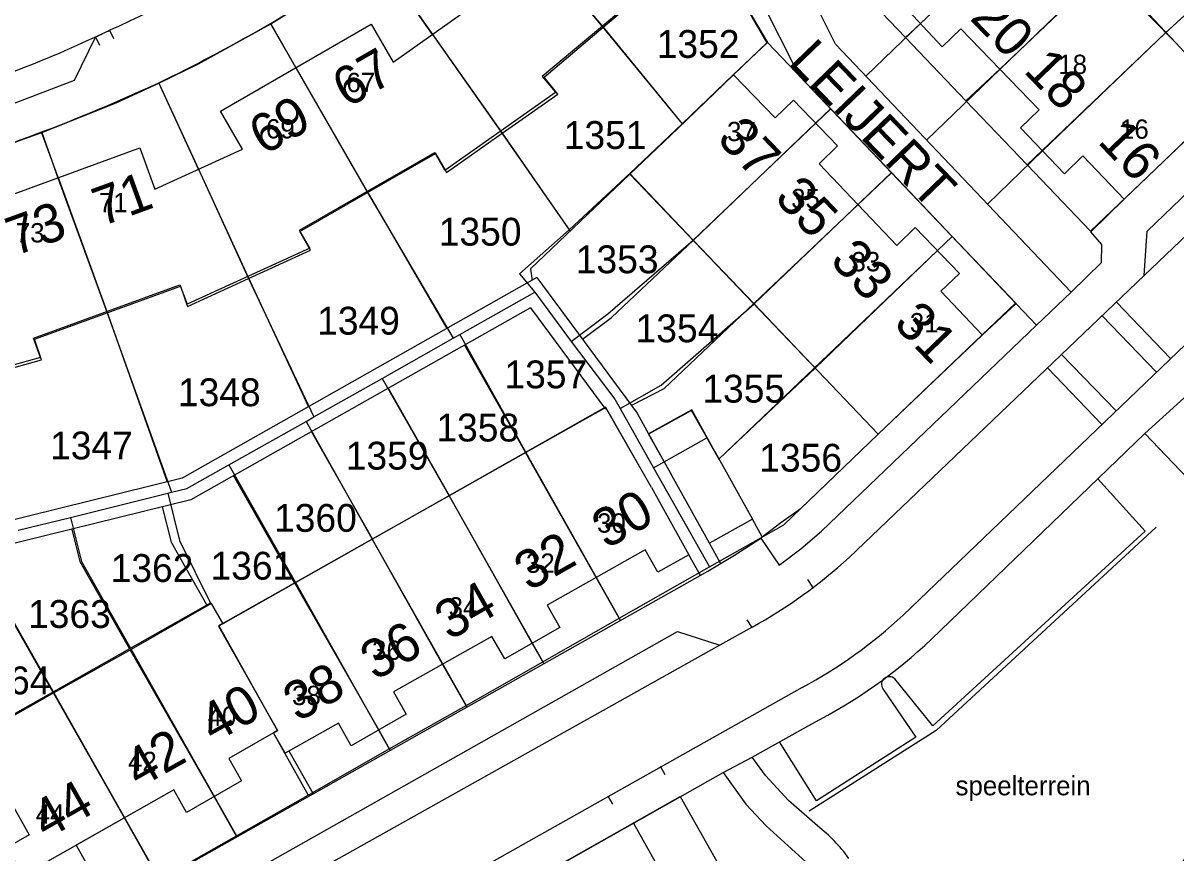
# Model space of a CAD drawing. Extents: x 148816 to 151297, y 399515 to 402500.
# Drawn here: x 150132.6 to 150207.2, y 400341.2 to 400394.8 of the extents above; entities that cross this region are included whole.
import ezdxf

# ---------------------------------------------------------------- set-up
doc = ezdxf.new("R2010")
doc.units = 0
for name, color, linetype in [('B01 Hoofdgebouw  [D] Norm', 7, 'Continuous'), ('B01 Hoofdgebouw  [T] Norm', 7, 'Continuous'), ('B01 hoofgebouw', 7, 'Continuous'), ('B02 Bijgebouw  [D] Norm', 7, 'Continuous'), ('B07 Tussenmuur  [T] Norm', 7, 'Continuous'), ('G01 perceelsgrens', 7, 'Continuous'), ('T01 Muur  [D] Gem', 7, 'Continuous'), ('T04 Haag heg  [D] Gem', 7, 'Continuous'), ('V00 Kant verharding algemeen  [T] Norm', 7, 'Continuous'), ('V00 Kant verharding algemeen secundair  [T] Gem', 7, 'Continuous'), ('Z01 perceelnummer', 7, 'Continuous'), ('Z02 huisnummer', 7, 'Continuous'), ('Z02 Huisnummer  [Tekst] Norm', 7, 'Continuous'), ('Z06 straatnaam', 7, 'Continuous'), ('Z19 Overige Tekst  [Tekst] Gem', 7, 'Continuous')]:
    doc.layers.add(name, color=color, linetype=linetype)

msp = doc.modelspace()

# ---------------------------------------------------------------- linework, layer by layer
at = {"layer": 'B01 Hoofdgebouw  [D] Norm'}
for p, q in [((150194.704, 400406.766), (150207.16, 400393.58)), ((150172.784, 400396.935), (150166.162, 400391.402)), ((150166.162, 400391.402), (150167.025, 400390.378)), ((150159.873, 400385.329), (150167.025, 400390.378)), ((150150.464, 400381.449), (150159.21, 400386.481)), ((150159.873, 400385.329), (150159.21, 400386.481)), ((150151.127, 400380.297), (150150.464, 400381.449)), ((150151.127, 400380.297), (150143.186, 400376.666)), ((150133.261, 400374.472), (150142.732, 400377.916)), ((150142.732, 400377.916), (150143.186, 400376.666)), ((150133.718, 400373.213), (150133.261, 400374.472)), ((150133.718, 400373.213), (150125.436, 400370.953)), ((150170.262, 400370), (150145.494, 400356)), ((150173.23, 400364.82), (150170.262, 400370)), ((150144.732, 400357.349), (150129.411, 400348.689)), ((150144.756, 400357.306), (150145.494, 400356))]:
    msp.add_line(p, q, dxfattribs=at)
for points in [[(150174.95, 400388.03), (150171.835, 400385.084), (150184.45, 400371.88)], [(150133.718, 400373.213), (150133.261, 400374.472), (150142.732, 400377.916)]]:
    msp.add_lwpolyline(points, dxfattribs=at)
at = {"layer": 'B01 Hoofdgebouw  [T] Norm'}
for p, q in [((150189.22, 400396.32), (150192.04, 400393.32)), ((150156.52, 400392.33), (150161.61, 400395.91)), ((150145.36, 400389.16), (150155.11, 400394.77)), ((150155.11, 400394.77), (150156.52, 400392.33)), ((150192.04, 400393.32), (150193.24, 400394.48)), ((150193.24, 400394.48), (150198.31, 400389.23)), ((150210.55, 400389.9), (150207.16, 400393.58)), ((150178.55, 400391.5), (150174.95, 400388.03)), ((150181.23, 400388.72), (150178.55, 400391.5)), ((150182.43, 400389.87), (150181.23, 400388.72)), ((150185.28, 400386.9), (150182.43, 400389.87)), ((150203.81, 400383.47), (150210.55, 400389.9)), ((150146.77, 400386.7), (150145.36, 400389.16)), ((150198.31, 400389.23), (150197.11, 400388.07)), ((150197.11, 400388.07), (150199.96, 400385.1)), ((150129.57, 400382.93), (150140.13, 400386.77)), ((150140.13, 400386.77), (150141.1, 400384.1)), ((150141.1, 400384.1), (150146.77, 400386.7)), ((150184.08, 400385.74), (150185.28, 400386.9)), ((150189.1, 400380.46), (150184.08, 400385.74)), ((150199.96, 400385.1), (150201.14, 400386.27)), ((150201.14, 400386.27), (150203.81, 400383.47)), ((150190.3, 400381.62), (150189.1, 400380.46)), ((150193.16, 400378.65), (150190.3, 400381.62)), ((150191.96, 400377.51), (150193.16, 400378.65)), ((150194.62, 400374.68), (150191.96, 400377.51)), ((150187.91, 400368.26), (150194.62, 400374.68)), ((150184.45, 400371.88), (150187.91, 400368.26)), ((150177.34, 400367.13), (150179.77, 400362.76)), ((150176.98, 400361.21), (150174.55, 400365.58)), ((150173.23, 400364.82), (150175.66, 400360.45)), ((150179.77, 400362.76), (150176.98, 400361.21)), ((150172.83, 400360.78), (150166.49, 400357.2)), ((150173.65, 400359.33), (150172.83, 400360.78)), ((150175.66, 400360.45), (150173.65, 400359.33)), ((150166.49, 400357.2), (150167.31, 400355.75)), ((150162.91, 400355.18), (150156.54, 400351.6)), ((150163.74, 400353.74), (150162.91, 400355.18)), ((150167.31, 400355.75), (150163.74, 400353.74)), ((150156.54, 400351.6), (150157.37, 400350.15)), ((150157.37, 400350.15), (150153.81, 400348.11)), ((150152.98, 400349.56), (150149.54, 400347.62)), ((150153.81, 400348.11), (150152.98, 400349.56)), ((150148.79, 400348.95), (150145.89, 400347.29)), ((150149.54, 400347.62), (150148.79, 400348.95)), ((150145.89, 400347.29), (150146.72, 400345.84)), ((150146.72, 400345.84), (150143.15, 400343.8)), ((150142.33, 400345.26), (150136.013, 400341.673)), ((150143.15, 400343.8), (150142.33, 400345.26))]:
    msp.add_line(p, q, dxfattribs=at)
msp.add_lwpolyline([(150136.013, 400341.673), (150136.836, 400340.22), (150133.378, 400338.27), (150130.151, 400343.992), (150131.611, 400344.796)], dxfattribs=at)
at = {"layer": 'B01 hoofgebouw'}
for points in [[(150207.16, 400393.58), (150202.52, 400398.3), (150198.6, 400402.42), (150194.5, 400406.72), (150191.43, 400403.7)], [(150191.43, 400403.7), (150187.79, 400400.27), (150190.43, 400397.46), (150189.22, 400396.32), (150192.04, 400393.32), (150193.24, 400394.48), (150198.31, 400389.23), (150197.11, 400388.07), (150199.96, 400385.1), (150201.14, 400386.27), (150203.81, 400383.47), (150210.55, 400389.9), (150207.16, 400393.58)], [(150125.39, 400370.77), (150129.59, 400371.91), (150133.78, 400373.06), (150133.32, 400374.4), (150138.02, 400376.1), (150142.77, 400377.83), (150143.21, 400376.52), (150147.17, 400378.33), (150151.17, 400380.17), (150150.49, 400381.37), (150154.86, 400383.88), (150159.27, 400386.41), (150159.98, 400385.19), (150163.57, 400387.72), (150167.17, 400390.26), (150166.29, 400391.34), (150170.12, 400394.58), (150173.98, 400397.86), (150174.82, 400396.865), (150174.85, 400396.83)], [(150079.84, 400367.68), (150076.28, 400367.61), (150076.13, 400375.36), (150079.07, 400375.4), (150079.01, 400378.23), (150090.26, 400378.45), (150090.32, 400375.62), (150096.05, 400375.7), (150096.01, 400378.53), (150107.26, 400378.71), (150107.3, 400375.88), (150113.5, 400376.52), (150112.96, 400379.3), (150124.02, 400381.42), (150124.55, 400378.65), (150130.52, 400380.29), (150129.57, 400382.93), (150140.13, 400386.77), (150141.1, 400384.1), (150146.77, 400386.7), (150145.36, 400389.16), (150155.11, 400394.77), (150156.52, 400392.33), (150161.61, 400395.91)], [(150184.45, 400371.88), (150187.91, 400368.26), (150194.62, 400374.68), (150191.96, 400377.51), (150193.16, 400378.65), (150190.3, 400381.62), (150189.1, 400380.46), (150184.08, 400385.74), (150185.28, 400386.9), (150182.43, 400389.87), (150181.23, 400388.72), (150178.55, 400391.5), (150174.95, 400388.03)], [(150184.45, 400371.88), (150179.87, 400376.69), (150175.93, 400380.81), (150171.83, 400385.11), (150174.95, 400388.03)], [(150173.23, 400364.82), (150170.28, 400369.99), (150165.1, 400367.07), (150160.14, 400364.27), (150155.17, 400361.47), (150150.2, 400358.66), (150145.5, 400356.01), (150144.76, 400357.32), (150144.72, 400357.29), (150139.57, 400354.34), (150134.58, 400351.53), (150129.43, 400348.62), (150132.98, 400342.34), (150131.541, 400341.532)], [(150177.34, 400367.13), (150175.83, 400369.8), (150173.05, 400368.25), (150174.55, 400365.58)], [(150177.34, 400367.13), (150179.77, 400362.76), (150176.98, 400361.21), (150174.55, 400365.58)], [(150173.23, 400364.82), (150175.66, 400360.45), (150173.65, 400359.33), (150172.83, 400360.78), (150166.49, 400357.2), (150167.31, 400355.75), (150163.74, 400353.74), (150162.91, 400355.18), (150156.54, 400351.6), (150157.37, 400350.15), (150153.81, 400348.11), (150152.98, 400349.56), (150149.54, 400347.62), (150148.79, 400348.95), (150145.89, 400347.29), (150146.72, 400345.84), (150143.15, 400343.8), (150142.33, 400345.26), (150134, 400340.53), (150133.94, 400340.62), (150132.49, 400339.81), (150131.52, 400341.57)]]:
    msp.add_lwpolyline(points, dxfattribs=at)
at = {"layer": 'B02 Bijgebouw  [D] Norm'}
msp.add_lwpolyline([(150177.34, 400367.13), (150175.836, 400369.84), (150173.046, 400368.29), (150174.55, 400365.58)], dxfattribs=at)
at = {"layer": 'B07 Tussenmuur  [T] Norm'}
for p, q in [((150190.63, 400394.82), (150198.754, 400402.457)), ((150164.1, 400401.7), (150170.052, 400394.634)), ((150195.775, 400391.855), (150202.528, 400398.376)), ((150159.065, 400394.12), (150163.469, 400387.858)), ((150198.535, 400386.585), (150206.52, 400394.247)), ((150150.235, 400391.965), (150154.838, 400383.965)), ((150183.855, 400388.385), (150175.948, 400380.798)), ((150143.935, 400385.4), (150147.114, 400378.467)), ((150134.85, 400384.85), (150137.998, 400376.194)), ((150186.59, 400383.1), (150179.863, 400376.704)), ((150191.73, 400380.135), (150183.828, 400372.526)), ((150169.66, 400358.99), (150165.092, 400367.08)), ((150165.525, 400354.745), (150160.144, 400364.303)), ((150159.725, 400353.39), (150155.194, 400361.452)), ((150155.59, 400349.13), (150150.131, 400358.657)), ((150144.935, 400344.82), (150139.512, 400354.31)), ((150139.15, 400343.454), (150134.563, 400351.481))]:
    msp.add_line(p, q, dxfattribs=at)
msp.add_lwpolyline([(150145.494, 400356), (150145.232, 400355.852), (150149.05, 400349.097), (150148.79, 400348.95)], dxfattribs=at)
at = {"layer": 'G01 perceelsgrens'}
for points in [[(150189.67, 400393.91), (150190.64, 400394.82), (150198.6, 400402.42), (150204.84, 400409.17), (150206.87, 400411.34)], [(150161.89, 400404.29), (150166.22, 400407.85), (150169.27, 400408.77), (150172.45, 400405.04), (150177.48, 400399.12), (150180.74, 400393.59)], [(150193.58, 400389.81), (150195.78, 400391.86), (150202.52, 400398.3), (150211.31, 400407.16)], [(150161.89, 400404.29), (150170.12, 400394.58), (150175.22, 400388.34)], [(150197.53, 400385.68), (150198.521, 400386.6), (150206.45, 400394.18), (150212.96, 400400.16), (150215.68, 400403.05)], [(150148.6, 400394.79), (150152.77, 400397.41), (150155.46, 400399.23)], [(150155.46, 400399.23), (150163.57, 400387.72), (150167.91, 400381.47)], [(150197.53, 400385.68), (150201.63, 400381.39), (150219.46, 400398.41), (150220.01, 400398.97)], [(150185.58, 400398.2), (150189.67, 400393.91)], [(150141.37, 400390.97), (150143.93, 400392.22), (150148.6, 400394.79)], [(150148.6, 400394.79), (150150.22, 400391.957), (150154.86, 400383.88), (150160.4, 400374.46)], [(150175.22, 400388.34), (150178.54, 400391.52), (150180.74, 400393.59)], [(150180.74, 400393.59), (150184.83, 400389.3)], [(150189.67, 400393.91), (150193.58, 400389.81)], [(150133.79, 400387.77), (150138.61, 400389.68), (150141.37, 400390.97)], [(150141.37, 400390.97), (150143.932, 400385.398), (150147.17, 400378.33), (150151.39, 400369.38)], [(150193.58, 400389.81), (150197.53, 400385.68)], [(150168.05, 400374.26), (150170.41, 400376.04), (150175.93, 400380.81), (150184.83, 400389.3)], [(150184.83, 400389.3), (150188.76, 400385.18)], [(150167.91, 400381.47), (150171.83, 400385.11), (150175.22, 400388.34)], [(150125.97, 400385.16), (150131.58, 400386.97), (150133.79, 400387.77)], [(150133.79, 400387.77), (150134.84, 400384.847), (150138.02, 400376.1), (150142.19, 400364.5)], [(150171.2, 400369.91), (150173.87, 400371.43), (150179.87, 400376.69), (150188.76, 400385.18)], [(150188.76, 400385.18), (150192.69, 400381.05)], [(150167.91, 400381.47), (150164.7, 400378.62), (150165.68, 400377.44)], [(150173.36, 400366.09), (150176.82, 400368.02), (150177.59, 400366.64), (150192.69, 400381.05)], [(150176.99, 400359.67), (150181.8, 400362.4), (150187.9, 400368.25), (150194.62, 400374.66), (150196.83, 400376.71), (150192.69, 400381.05)], [(150160.84, 400374.71), (150165.68, 400377.44)], [(150165.68, 400377.44), (150168.05, 400374.26)], [(150160.4, 400374.46), (150160.84, 400374.71)], [(150160.84, 400374.71), (150165.1, 400367.07), (150171.15, 400356.35)], [(150155.82, 400371.87), (150160.4, 400374.46)], [(150168.05, 400374.26), (150170.86, 400370.52), (150171.2, 400369.91)], [(150151.39, 400369.38), (150155.82, 400371.87)], [(150155.82, 400371.87), (150160.14, 400364.27), (150166.2, 400353.54)], [(150150.89, 400369.09), (150151.39, 400369.38)], [(150171.2, 400369.91), (150173.36, 400366.09)], [(150145.89, 400366.27), (150150.89, 400369.09)], [(150150.89, 400369.09), (150155.17, 400361.47), (150161.24, 400350.72)], [(150142.19, 400364.5), (150143.18, 400364.75), (150145.89, 400366.27)], [(150145.89, 400366.27), (150150.2, 400358.66), (150156.27, 400347.9)], [(150173.36, 400366.09), (150176.99, 400359.67)], [(150135.64, 400362.88), (150141.95, 400364.44)], [(150141.95, 400364.44), (150142.19, 400364.5)], [(150141.95, 400364.44), (150142.69, 400361.39), (150144.72, 400357.29), (150144.76, 400357.32), (150145.5, 400356.01), (150145.24, 400355.86), (150149.05, 400349.07), (150148.79, 400348.92), (150151.03, 400344.92)], [(150132.26, 400362.06), (150135.64, 400362.88)], [(150135.64, 400362.88), (150136.35, 400360.03), (150146.38, 400342.28)], [(150130.53, 400361.63), (150131.84, 400356.36), (150134.58, 400351.53), (150141.4, 400339.45)], [(150171.15, 400356.35), (150176.99, 400359.67)], [(150166.2, 400353.54), (150171.15, 400356.35)], [(150161.24, 400350.72), (150166.2, 400353.54)], [(150156.27, 400347.9), (150161.24, 400350.72)], [(150151.03, 400344.92), (150156.27, 400347.9)], [(150146.38, 400342.28), (150151.03, 400344.92)], [(150166.29, 400339.85), (150175.09, 400344.82), (150186.16, 400325.22), (150177.48, 400320.23)], [(150141.4, 400339.45), (150146.38, 400342.28)]]:
    msp.add_lwpolyline(points, dxfattribs=at)
at = {"layer": 'T01 Muur  [D] Gem'}
for p, q in [((150177.49, 400399.13), (150180.695, 400393.567)), ((150180.737, 400393.608), (150178.55, 400391.5))]:
    msp.add_line(p, q, dxfattribs=at)
at = {"layer": 'T04 Haag heg  [D] Gem'}
for p, q in [((150212.96, 400400.16), (150206.52, 400394.247)), ((150159.065, 400394.12), (150155.46, 400399.245)), ((150150.235, 400391.965), (150148.588, 400394.828)), ((150187.104, 400391.414), (150190.63, 400394.82)), ((150170.052, 400394.634), (150175.224, 400388.323)), ((150191.036, 400387.278), (150195.775, 400391.855)), ((150143.935, 400385.4), (150141.37, 400390.994)), ((150184.817, 400389.301), (150183.855, 400388.385)), ((150134.85, 400384.85), (150133.777, 400387.8)), ((150163.469, 400387.858), (150167.967, 400381.389)), ((150194.969, 400383.141), (150198.535, 400386.585)), ((150171.835, 400385.084), (150165.408, 400378.944)), ((150188.756, 400385.161), (150186.59, 400383.1)), ((150154.838, 400383.965), (150159.99, 400375.091)), ((150175.948, 400380.798), (150170.651, 400375.805)), ((150192.679, 400381.038), (150191.73, 400380.135)), ((150147.114, 400378.467), (150151.046, 400370.037)), ((150165.408, 400378.944), (150165.506, 400378.207)), ((150137.998, 400376.194), (150141.91, 400365.183)), ((150179.863, 400376.704), (150174.024, 400371.199)), ((150196.777, 400376.732), (150194.62, 400374.68)), ((150168.763, 400374.408), (150170.651, 400375.805)), ((150161.143, 400374.021), (150165.092, 400367.08)), ((150183.828, 400372.526), (150177.604, 400366.658)), ((150156.203, 400371.23), (150160.144, 400364.303)), ((150174.024, 400371.199), (150171.942, 400370.112)), ((150151.23, 400368.42), (150155.181, 400361.475)), ((150146.194, 400365.575), (150150.146, 400358.63)), ((150141.586, 400363.558), (150142.152, 400361.266)), ((150135.742, 400362.116), (150136.255, 400360.035)), ((150142.152, 400361.266), (150144.466, 400357.199)), ((150136.255, 400360.035), (150139.474, 400354.377)), ((150171.223, 400356.219), (150169.66, 400358.99)), ((150131.792, 400356.352), (150134.511, 400351.572)), ((150166.269, 400353.425), (150165.525, 400354.745)), ((150161.289, 400350.617), (150159.725, 400353.39)), ((150156.329, 400347.819), (150155.59, 400349.13)), ((150151.353, 400345.013), (150149.8, 400347.767)), ((150146.401, 400342.22), (150144.935, 400344.82)), ((150141.428, 400339.415), (150139.15, 400343.454))]:
    msp.add_line(p, q, dxfattribs=at)
for points in [[(150187.91, 400368.26), (150182.859, 400363.42), (150181.614, 400362.535), (150180.3, 400361.54)], [(150205.884, 400362.251), (150191.654, 400349.084), (150183.446, 400343.87)]]:
    msp.add_lwpolyline(points, dxfattribs=at)
at = {"layer": 'V00 Kant verharding algemeen  [T] Norm'}
for p, q in [((150185.13, 400393.49), (150180.84, 400402.19)), ((150182.81, 400391.41), (150178.29, 400400.43)), ((150137.256, 400393.952), (150135.887, 400391.128)), ((150137.256, 400393.952), (150137.515, 400393.411)), ((150138.17, 400394.386), (150138.429, 400393.845)), ((150200.39, 400377.44), (150185.13, 400393.49)), ((150135.887, 400391.128), (150130.451, 400389.053)), ((150198.14, 400375.3), (150182.81, 400391.41)), ((150201.66, 400381.34), (150203.81, 400383.47)), ((150202.38, 400380.53), (150201.66, 400381.34)), ((150202.35, 400379.36), (150202.38, 400380.53)), ((150200.39, 400377.44), (150202.35, 400379.36)), ((150165.82, 400378.385), (150142.877, 400365.422)), ((150165.82, 400378.385), (150172.312, 400369.612)), ((150186.02, 400360.29), (150205.1, 400378.515)), ((150198.14, 400375.3), (150200.39, 400377.44)), ((150165.403, 400376.428), (150143.43, 400364.013)), ((150165.403, 400376.428), (150170.252, 400369.874)), ((150184.24, 400361.98), (150198.14, 400375.3)), ((150189.51, 400356.55), (150208.917, 400375.16)), ((150209.12, 400371.91), (150205.15, 400368.3)), ((150172.312, 400369.612), (150173.046, 400368.29)), ((150191.36, 400355), (150205.15, 400368.3)), ((150205.15, 400368.3), (150219.53, 400353.25)), ((150142.877, 400365.422), (150128.305, 400361.826)), ((150143.43, 400364.013), (150128.664, 400360.369)), ((150180.404, 400361.619), (150179.77, 400362.76)), ((150182.89, 400360.85), (150184.24, 400361.98)), ((150177.693, 400359.926), (150176.98, 400361.21)), ((150178.6, 400360.43), (150180.3, 400361.54)), ((150180.3, 400361.54), (150181.49, 400359.79)), ((150176.399, 400359.125), (150175.66, 400360.45)), ((150176.88, 400359.41), (150178.6, 400360.43)), ((150181.497, 400359.779), (150182.897, 400360.839)), ((150129.93, 400332.93), (150176.88, 400359.41)), ((150183.682, 400358.366), (150183.351, 400358.866)), ((150179.75, 400355.761), (150179.419, 400356.261)), ((150179.74, 400355.78), (150177.656, 400354.614)), ((150182.98, 400351.88), (150141.09, 400328.32)), ((150188.205, 400351.792), (150190.327, 400348.661)), ((150179.74, 400347.38), (150183.6, 400349.52)), ((150190.327, 400348.661), (150183.907, 400344.54)), ((150183.907, 400344.54), (150181.508, 400348.36)), ((150177.87, 400346.37), (150179.74, 400347.38)), ((150180.62, 400346.19), (150179.74, 400347.38)), ((150143.18, 400326.82), (150177.87, 400346.37)), ((150173.805, 400346.778), (150174.102, 400346.256)), ((150177.87, 400346.37), (150179.35, 400344.34)), ((150182.1, 400344.56), (150180.62, 400346.19)), ((150170.416, 400344.85), (150170.713, 400344.328)), ((150179.35, 400344.34), (150180.66, 400342.92)), ((150183.98, 400342.92), (150182.1, 400344.56)), ((150172.064, 400343.098), (150173.77, 400340.07)), ((150180.66, 400342.92), (150182.07, 400341.64)), ((150182.07, 400341.64), (150183.23, 400340.61))]:
    msp.add_line(p, q, dxfattribs=at)
for points in [[(150205.1, 400378.515), (150205.303, 400381.391), (150216.716, 400392.334), (150219.542, 400392.325)], [(150202.082, 400365.39), (150205.181, 400361.977), (150191.441, 400349.387), (150188.978, 400352.427)], [(150141.043, 400334.135), (150141.89, 400336.857), (150174.919, 400355.49), (150177.656, 400354.614)]]:
    msp.add_lwpolyline(points, dxfattribs=at)
for centre, radius, start, end in [((150099.521, 400477.791), 85.886, 282.77347, 295.6066), ((150097.85, 400481.624), 100.538, 295.61834, 304.30985), ((150103.099, 400472.65), 85.763, 294.14494, 297.34427), ((150103.418, 400466.627), 80.166, 294.96702, 295.69766), ((150092.23, 400497.213), 117.036, 286.45419, 294.79964), ((150164.247, 400383.981), 32.176, 298.78364, 312.5846), ((150168.161, 400379.502), 31.346, 298.21368, 312.92804), ((150168.011, 400379.829), 34.082, 297.218, 313.24037), ((150188.62, 400352.075), 0.502, 44.55803, 214.24645), ((150232.742, 400323.846), 30.213, 140.13974, 155.86419), ((150178.006, 400335.152), 9.799, 35.33721, 52.43799)]:
    msp.add_arc(centre, radius, start, end, dxfattribs=at)
at = {"layer": 'V00 Kant verharding algemeen secundair  [T] Gem'}
for p, q in [((150137.256, 400393.952), (150137.515, 400393.411)), ((150138.17, 400394.386), (150138.429, 400393.845)), ((150216.82, 400389.71), (150205.1, 400378.515)), ((150206.815, 400373.144), (150203.31, 400376.805)), ((150202.388, 400375.924), (150205.906, 400372.273)), ((150203.289, 400369.763), (150199.766, 400373.42)), ((150198.845, 400372.54), (150202.376, 400368.888)), ((150183.682, 400358.366), (150183.351, 400358.866)), ((150179.75, 400355.761), (150179.419, 400356.261)), ((150177.656, 400354.615), (150141.043, 400334.135)), ((150173.805, 400346.778), (150174.102, 400346.256)), ((150170.416, 400344.85), (150170.713, 400344.328))]:
    msp.add_line(p, q, dxfattribs=at)
msp.add_arc((150103.418, 400466.627), 80.166, 287.82674, 294.96702, dxfattribs=at)

# ---------------------------------------------------------------- texts
at = {"layer": 'Z01 perceelnummer'}
for s, p in [('1352', (150173.576, 400392.595)), ('1351', (150167.56, 400386.707)), ('1350', (150159.472, 400380.455)), ('1353', (150168.338, 400378.669)), ('1349', (150151.606, 400374.699)), ('1354', (150172.206, 400374.203)), ('1357', (150163.721, 400371.226)), ('1348', (150142.599, 400370.07)), ('1355', (150176.527, 400370.301)), ('1358', (150159.319, 400367.787)), ('1347', (150134.327, 400366.629)), ('1359', (150153.456, 400365.969)), ('1356', (150180.207, 400365.836)), ('1360', (150148.818, 400361.945)), ('1362', (150138.247, 400358.702)), ('1361', (150144.708, 400358.852)), ('1363', (150132.904, 400355.729)), ('1364', (150128.996, 400351.435))]:
    msp.add_text(s, height=1.8, dxfattribs=at).set_placement(p)
at = {"layer": 'Z02 huisnummer'}
for s, rotation, p in [('20', 314.0276, (150193.772, 400395.119)), ('67', 29.92249, (150153.553, 400389.328)), ('18', 314.0276, (150197.246, 400391.719)), ('69', 29.92249, (150148.162, 400386.264)), ('37', 313.94659, (150177.397, 400387.292)), ('16', 313.62257, (150202.032, 400387.145)), ('71', 19.99289, (150137.657, 400381.682)), ('35', 313.54158, (150181.124, 400383.475)), ('73', 19.99289, (150132.059, 400379.769)), ('33', 313.54158, (150184.708, 400379.421)), ('31', 313.90531, (150188.826, 400375.347)), ('30', 29.41082, (150170.325, 400360.801)), ('32', 29.46071, (150165.301, 400358.07)), ('34', 29.46071, (150160.155, 400354.883)), ('36', 29.46071, (150155.344, 400352.289)), ('38', 29.46071, (150150.354, 400349.612)), ('40', 29.46071, (150144.904, 400348.229)), ('42', 29.46071, (150140.062, 400345.321)), ('44', 29.58861, (150134.068, 400342.006))]:
    msp.add_text(s, height=2.5, rotation=rotation, dxfattribs=at).set_placement(p)
at = {"layer": 'Z02 Huisnummer  [Tekst] Norm'}
for s, p in [('18', (150199.554, 400391.554)), ('67', (150153.5, 400390.382)), ('69', (150148.295, 400387.387)), ('37', (150178.125, 400387.21)), ('16', (150203.546, 400387.367)), ('71', (150137.487, 400382.616)), ('35', (150182.272, 400382.874)), ('73', (150132.111, 400380.661)), ('33', (150186.173, 400378.793)), ('31', (150189.949, 400374.843)), ('30', (150169.715, 400361.89)), ('32', (150165.118, 400359.292)), ('34', (150160.112, 400356.462)), ('36', (150155.162, 400353.664)), ('38', (150149.983, 400350.738)), ('40', (150144.519, 400349.396)), ('42', (150139.372, 400346.466)), ('44', (150133.4, 400343.065))]:
    msp.add_text(s, height=1.25, dxfattribs=at).set_placement(p)
at = {"layer": 'Z06 straatnaam'}
msp.add_text('LEIJERT', height=2.5, rotation=313.94659, dxfattribs=at).set_placement((150182.036, 400392.278))
at = {"layer": 'Z19 Overige Tekst  [Tekst] Gem'}
msp.add_text('speelterrein', height=1.25, dxfattribs=at).set_placement((150192.908, 400344.902))

doc.saveas('drawing.dxf')
